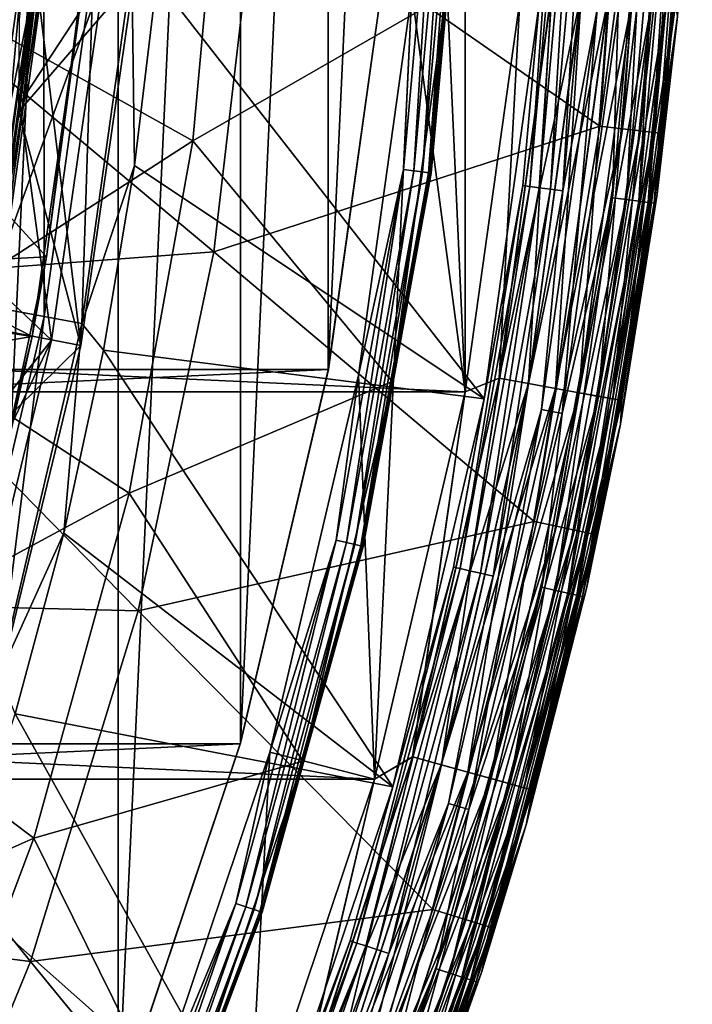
# Model space of a CAD drawing. Header units: metres. Extents: x -22 to 22, y 0 to 204.
# Tile 460 of 497: x 19.08 to 22.48, y 174.6 to 179.57. Entities that reach past the tile are written whole.
import ezdxf

# ---------------------------------------------------------------- set-up
doc = ezdxf.new("R2010")
doc.units = ezdxf.units.M
doc.layers.add('solid_002_SW0002', color=7, linetype='CONTINUOUS')
doc.layers.add('solid_002_SW0002_01', color=7, linetype='CONTINUOUS')

msp = doc.modelspace()

# ---------------------------------------------------------------- linework, layer by layer
at = {"layer": 'solid_002_SW0002'}
for points in [[(20.910084, 179.721817, 0.72), (-20.910084, 179.721817, 0.72), (-20.64257, 177.802536, 0.72)], [(21.333294, 177.689209), (-21.333294, 177.689209), (-21.608246, 179.66391)], [(21.608246, 179.66391), (21.333294, 177.689209), (-21.608246, 179.66391)], [(20.64257, 177.802536, 0.72), (-20.64257, 177.802536, 0.72), (-20.197836, 175.91188, 0.72)], [(20.874525, 175.732819), (-20.874525, 175.732819), (-21.333294, 177.689209)], [(21.333294, 177.689209), (20.874525, 175.732819), (-21.333294, 177.689209)], [(20.197836, 175.91188, 0.72), (-20.197836, 175.91188, 0.72), (-19.582014, 174.07486, 0.72)], [(20.239058, 173.833023), (-20.239056, 173.833023), (-20.874525, 175.732819)], [(20.874525, 175.732819), (20.239058, 173.833023), (-20.874525, 175.732819)]]:
    msp.add_3dface(points, dxfattribs=at)
at = {"layer": 'solid_002_SW0002_01'}
for points in [[(18.798946, 191.018906, 3), (19.58128, 189.247101, 3), (18.798946, 172.301102, 3)], [(19.58128, 189.247101, 3), (19.58128, 174.072891, 3), (18.798946, 172.301102, 3)], [(19.58128, 189.247101, 3), (20.198681, 187.405258, 3), (19.58128, 174.072891, 3)], [(20.198681, 187.405258, 3), (20.198681, 175.914734, 3), (19.58128, 174.072891, 3)], [(20.198681, 187.405258, 3), (20.641975, 185.519409, 3), (20.198681, 175.914734, 3)], [(21.154348, 181.660004, 241.25), (21.333294, 177.689209, 241.25), (21.333296, 185.630783, 241.25)], [(21.333294, 177.689209, 241.25), (21.608246, 179.66391, 241.25), (21.333296, 185.630783, 241.25)], [(20.641975, 185.519409, 3), (20.641975, 177.800583, 3), (20.198681, 175.914734, 3)], [(20.641975, 185.519409, 3), (20.910477, 183.596802, 3), (20.641975, 177.800583, 3)], [(20.910477, 183.596802, 3), (20.910477, 179.723206, 3), (20.641975, 177.800583, 3)], [(21.154348, 181.660004, 241.25), (21.063772, 179.707565, 241.25), (21.333294, 177.689209, 241.25)], [(22.013252, 179.030884, 254.851822), (22.161293, 181.049606, 254.851822), (20.277569, 180.236099, 256.398529)], [(22.275623, 181.046448, 254.729858), (22.161293, 181.049606, 254.851822), (22.013252, 179.030884, 254.851822)], [(22.12682, 179.017319, 254.729858), (22.275623, 181.046448, 254.729858), (22.013252, 179.030884, 254.851822)], [(22.368124, 181.0439, 254.590393), (22.275623, 181.046448, 254.729858), (22.12682, 179.017319, 254.729858)], [(22.2187, 179.006348, 254.590393), (22.368124, 181.0439, 254.590393), (22.12682, 179.017319, 254.729858)], [(22.436077, 181.042023, 254.437454), (22.368124, 181.0439, 254.590393), (22.2187, 179.006348, 254.590393)], [(22.2862, 178.998276, 254.437454), (22.436077, 181.042023, 254.437454), (22.2187, 179.006348, 254.590393)], [(22.477581, 181.040878, 254.275314), (22.436077, 181.042023, 254.437454), (22.2862, 178.998276, 254.437454)], [(22.327425, 178.993362, 254.275314), (22.477581, 181.040878, 254.275314), (22.2862, 178.998276, 254.437454)], [(22.327425, 178.993362, 254.275314), (22.47934, 180.696014, 254.109192), (22.477581, 181.040878, 254.275314)], [(19.079399, 179.104553, 241.25), (19.236286, 180.939545, 241.25), (19.659809, 179.777527, 241.25)], [(19.084215, 179.568878, 241.24324), (19.236286, 180.939545, 241.25), (19.079399, 179.104553, 241.25)], [(18.68442, 179.666687, 245.122559), (19.958975, 178.956375, 243.388596), (20.120977, 180.756363, 243.388596)], [(20.120977, 180.756363, 243.388596), (19.958975, 178.956375, 243.388596), (21.236059, 179.692184, 241.550888)], [(21.191792, 180.708282, 241.258835), (21.021168, 178.812485, 241.258835), (21.063772, 179.707565, 241.25)], [(21.074585, 178.805252, 241.28479), (21.021168, 178.812485, 241.258835), (21.191792, 180.708282, 241.258835)], [(21.245642, 180.705856, 241.28479), (21.074585, 178.805252, 241.28479), (21.191792, 180.708282, 241.258835)], [(21.118008, 178.799377, 241.3255), (21.074585, 178.805252, 241.28479), (21.245642, 180.705856, 241.28479)], [(21.289417, 180.703888, 241.3255), (21.118008, 178.799377, 241.3255), (21.245642, 180.705856, 241.28479)], [(21.147554, 178.795364, 241.377365), (21.118008, 178.799377, 241.3255), (21.289417, 180.703888, 241.3255)], [(21.319204, 180.70256, 241.377365), (21.147554, 178.795364, 241.377365), (21.289417, 180.703888, 241.3255)], [(21.16058, 178.79361, 241.43573), (21.147554, 178.795364, 241.377365), (21.319204, 180.70256, 241.377365)], [(21.327639, 180.702179, 241.495361), (21.236059, 179.692184, 241.550888), (21.15592, 178.794235, 241.495361)], [(21.327639, 180.702179, 241.495361), (21.15592, 178.794235, 241.495361), (21.332336, 180.701965, 241.43573)], [(21.15592, 178.794235, 241.495361), (21.16058, 178.79361, 241.43573), (21.332336, 180.701965, 241.43573)], [(21.332336, 180.701965, 241.43573), (21.16058, 178.79361, 241.43573), (21.319204, 180.70256, 241.377365)], [(21.799084, 180.681, 242.725449), (21.623571, 178.730881, 242.725449), (21.707005, 179.648544, 242.790192)], [(21.658573, 178.726151, 242.66684), (21.623571, 178.730881, 242.725449), (21.799084, 180.681, 242.725449)], [(21.83437, 180.679413, 242.66684), (21.658573, 178.726151, 242.66684), (21.799084, 180.681, 242.725449)], [(21.705822, 178.719742, 242.617767), (21.658573, 178.726151, 242.66684), (21.83437, 180.679413, 242.66684)], [(21.882004, 180.677277, 242.617767), (21.705822, 178.719742, 242.617767), (21.83437, 180.679413, 242.66684)], [(21.762863, 178.712021, 242.58078), (21.705822, 178.719742, 242.617767), (21.882004, 180.677277, 242.617767)], [(21.939507, 180.674698, 242.58078), (21.762863, 178.712021, 242.58078), (21.882004, 180.677277, 242.617767)], [(22.404018, 179.583969, 242.850006), (22.47934, 180.696014, 254.109192), (22.302769, 178.687363, 254.109192)], [(22.327425, 178.993362, 254.275314), (22.302769, 178.687363, 254.109192), (22.47934, 180.696014, 254.109192)], [(21.939507, 180.674698, 242.58078), (21.826725, 178.703369, 242.557785), (21.762863, 178.712021, 242.58078)], [(21.939507, 180.674698, 242.58078), (22.003889, 180.671799, 242.557785), (21.826725, 178.703369, 242.557785)], [(21.826725, 178.703369, 242.557785), (22.003889, 180.671799, 242.557785), (21.9993, 179.62001, 242.550003)], [(22.076027, 178.669601, 242.560226), (22.104868, 179.610214, 242.550003), (22.255213, 180.660522, 242.560226)], [(22.076027, 178.669601, 242.560226), (22.255213, 180.660522, 242.560226), (22.147795, 178.659882, 242.590225)], [(22.255213, 180.660522, 242.560226), (22.327562, 180.657272, 242.590225), (22.147795, 178.659882, 242.590225)], [(22.147795, 178.659882, 242.590225), (22.327562, 180.657272, 242.590225), (22.209408, 178.651535, 242.637985)], [(22.327562, 180.657272, 242.590225), (22.389675, 180.65448, 242.637985), (22.209408, 178.651535, 242.637985)], [(22.209408, 178.651535, 242.637985), (22.389675, 180.65448, 242.637985), (22.256659, 178.645126, 242.700211)], [(22.389675, 180.65448, 242.637985), (22.437309, 180.652344, 242.700211), (22.256659, 178.645126, 242.700211)], [(22.256659, 178.645126, 242.700211), (22.437309, 180.652344, 242.700211), (22.28632, 178.641113, 242.772659)], [(22.437309, 180.652344, 242.700211), (22.467213, 180.651001, 242.772659), (22.28632, 178.641113, 242.772659)], [(22.28632, 178.641113, 242.772659), (22.467213, 180.651001, 242.772659), (22.404018, 179.583969, 242.850006)], [(18.286488, 179.883789, 257.816467), (20.063744, 178.396027, 256.398529), (20.277569, 180.236099, 256.398529)], [(22.013252, 179.030884, 254.851822), (20.277569, 180.236099, 256.398529), (20.063744, 178.396027, 256.398529)], [(19.183327, 180.059235, 239.5), (19.084963, 179.144699, 239.5), (19.162823, 179.830048, 240.75)], [(19.511238, 179.796783, 239.149994), (19.084963, 179.144699, 239.5), (19.183327, 180.059235, 239.5)], [(19.084963, 179.144699, 237.899994), (19.183327, 180.059235, 237.899994), (19.162823, 179.830048, 231.449997)], [(19.511238, 179.796783, 238.25), (19.183327, 180.059235, 237.899994), (19.084963, 179.144699, 237.899994)], [(16.918127, 179.993576, 191.149994), (16.815973, 179.165405, 191.149994), (19.411692, 179.80629, 195.480133)], [(19.429995, 180.00914, 215.942123), (19.220518, 178.370361, 215.942123), (17.769163, 179.963135, 218.800003)], [(19.411692, 179.80629, 195.480133), (19.220518, 178.370361, 215.942123), (19.429995, 180.00914, 215.942123)], [(19.220518, 178.370361, 215.942123), (17.52739, 178.281677, 218.800003), (17.769163, 179.963135, 218.800003)], [(18.052347, 178.244843, 257.816467), (20.063744, 178.396027, 256.398529), (18.286488, 179.883789, 257.816467)], [(18.41622, 179.901352, 230.699997), (18.165642, 178.158646, 230.699997), (19.162823, 179.830048, 231.449997)], [(19.081236, 179.891861, 23.082365), (18.836695, 178.138809, 23.082365), (19.183399, 179.882401, 23.525528)], [(18.836695, 178.138809, 23.082365), (18.93755, 178.119965, 23.525528), (19.183399, 179.882401, 23.525528)], [(19.103086, 179.889832, 173.21167), (18.858265, 178.134781, 173.21167), (18.961082, 179.903, 173.605179)], [(18.943249, 178.118896, 172.802139), (18.858265, 178.134781, 173.21167), (19.103086, 179.889832, 173.21167)], [(18.901018, 179.908569, 254.100876), (19.20607, 179.880295, 253.694275), (18.95993, 178.115768, 253.694275)], [(19.183399, 179.882401, 23.525528), (18.93755, 178.119965, 23.525528), (19.21767, 179.879227, 23.978655)], [(19.189173, 179.881866, 172.802139), (18.943249, 178.118896, 172.802139), (19.103086, 179.889832, 173.21167)], [(19.189173, 179.881866, 172.802139), (18.97138, 178.113632, 172.388748), (18.943249, 178.118896, 172.802139)], [(18.95993, 178.115768, 253.694275), (19.20607, 179.880295, 253.694275), (19.207867, 178.069427, 253.25206)], [(19.189173, 179.881866, 172.802139), (19.21767, 179.879227, 172.388748), (18.97138, 178.113632, 172.388748)], [(19.20607, 179.880295, 253.694275), (19.457226, 179.857025, 253.25206), (19.207867, 178.069427, 253.25206)], [(18.165642, 178.158646, 230.699997), (18.902086, 178.016708, 231.449997), (19.162823, 179.830048, 231.449997)], [(18.943024, 178.235916, 239.5), (18.902086, 178.016708, 240.75), (19.162823, 179.830048, 240.75)], [(19.393255, 177.923615, 241.25), (19.162823, 179.830048, 240.75), (18.902086, 178.016708, 240.75)], [(19.084963, 179.144699, 237.899994), (19.162823, 179.830048, 231.449997), (18.902086, 178.016708, 231.449997)], [(18.93755, 178.119965, 23.525528), (18.97138, 178.113632, 23.978655), (19.21767, 179.879227, 23.978655)], [(19.084963, 179.144699, 239.5), (18.943024, 178.235916, 239.5), (19.162823, 179.830048, 240.75)], [(19.21767, 179.879227, 172.388748), (19.21767, 179.879227, 23.978655), (18.97138, 178.113632, 23.978655)], [(18.97138, 178.113632, 172.388748), (19.21767, 179.879227, 172.388748), (18.97138, 178.113632, 23.978655)], [(19.393255, 177.923615, 241.25), (19.659809, 179.777527, 241.25), (19.162823, 179.830048, 240.75)], [(19.207867, 178.069427, 253.25206), (19.457226, 179.857025, 253.25206), (19.398584, 178.033783, 252.781387)], [(19.457226, 179.857025, 253.25206), (19.650419, 179.839127, 252.781387), (19.398584, 178.033783, 252.781387)], [(19.398584, 178.033783, 252.781387), (19.650419, 179.839127, 252.781387), (19.664446, 178.832672, 252.292862)], [(19.650419, 179.839127, 252.781387), (19.776701, 179.771561, 252.292862), (19.664446, 178.832672, 252.292862)], [(16.815973, 179.165405, 191.149994), (19.147568, 177.969391, 195.480133), (19.411692, 179.80629, 195.480133)], [(19.511238, 179.796783, 238.25), (19.084963, 179.144699, 237.899994), (18.943024, 178.235916, 237.899994)], [(19.511238, 179.796783, 238.25), (18.943024, 178.235916, 237.899994), (19.245762, 177.950455, 238.25)], [(19.511238, 179.796783, 239.149994), (19.245762, 177.950455, 239.149994), (19.084963, 179.144699, 239.5)], [(19.411692, 179.80629, 195.480133), (19.147568, 177.969391, 195.480133), (19.220518, 178.370361, 215.942123)], [(19.245762, 177.950455, 238.25), (19.245762, 177.950455, 239.149994), (19.511238, 179.796783, 239.149994)], [(19.511238, 179.796783, 238.25), (19.245762, 177.950455, 238.25), (19.511238, 179.796783, 239.149994)], [(19.079399, 179.104553, 241.25), (19.659809, 179.777527, 241.25), (19.393255, 177.923615, 241.25)], [(19.664446, 178.832672, 252.292862), (19.776701, 179.771561, 252.292862), (21.428814, 177.654266, 242.790192)], [(19.776701, 179.771561, 252.292862), (21.707005, 179.648544, 242.790192), (21.428814, 177.654266, 242.790192)], [(20.910084, 179.721817, 0.72), (-20.64257, 177.802536, 0.72), (20.64257, 177.802536, 0.72)], [(19.958975, 178.956375, 243.388596), (20.963903, 177.741165, 241.550888), (21.236059, 179.692184, 241.550888)], [(20.910084, 179.721817, 0.72), (20.641975, 177.800583, 3), (20.910477, 179.723206, 3)], [(20.910084, 179.721817, 0.72), (20.64257, 177.802536, 0.72), (20.641975, 177.800583, 3)], [(21.063772, 179.707565, 241.25), (20.794291, 177.774185, 241.25), (20.874525, 175.732819, 241.25)], [(21.021168, 178.812485, 241.258835), (20.794291, 177.774185, 241.25), (21.063772, 179.707565, 241.25)], [(21.063772, 179.707565, 241.25), (20.874525, 175.732819, 241.25), (21.333294, 177.689209, 241.25)], [(21.15592, 178.794235, 241.495361), (21.236059, 179.692184, 241.550888), (20.963903, 177.741165, 241.550888)], [(21.503927, 177.757614, 241.234818), (21.767166, 179.700912, 241.234818), (21.608246, 179.66391, 241.25)], [(21.916834, 179.687454, 241.189407), (21.767166, 179.700912, 241.234818), (21.503927, 177.757614, 241.234818)], [(21.651785, 177.730774, 241.189407), (21.916834, 179.687454, 241.189407), (21.503927, 177.757614, 241.234818)], [(21.768085, 179.700836, 0.015372), (21.504837, 177.757446, 0.015372), (21.608246, 179.66391)], [(21.652641, 177.730621, 0.060957), (21.504837, 177.757446, 0.015372), (21.768085, 179.700836, 0.015372)], [(22.054789, 179.675034, 241.115524), (21.916834, 179.687454, 241.189407), (21.651785, 177.730774, 241.189407)], [(21.917702, 179.687378, 0.060957), (21.652641, 177.730621, 0.060957), (21.768085, 179.700836, 0.015372)], [(21.788843, 177.705902, 0.134999), (21.652641, 177.730621, 0.060957), (21.917702, 179.687378, 0.060957)], [(22.055569, 179.674957, 0.134999), (21.788843, 177.705902, 0.134999), (21.917702, 179.687378, 0.060957)], [(18.424006, 177.967194, 245.122559), (19.958975, 178.956375, 243.388596), (18.68442, 179.666687, 245.122559)], [(21.504837, 177.757446, 0.015372), (21.333294, 177.689209), (21.608246, 179.66391)], [(21.503927, 177.757614, 241.234818), (21.608246, 179.66391, 241.25), (21.333294, 177.689209, 241.25)], [(21.623571, 178.730881, 242.725449), (21.428814, 177.654266, 242.790192), (21.707005, 179.648544, 242.790192)], [(21.788071, 177.706055, 241.115524), (22.054789, 179.675034, 241.115524), (21.651785, 177.730774, 241.189407)], [(22.175718, 179.664154, 241.016022), (22.054789, 179.675034, 241.115524), (21.788071, 177.706055, 241.115524)], [(21.907539, 177.684372, 241.016022), (22.175718, 179.664154, 241.016022), (21.788071, 177.706055, 241.115524)], [(21.908194, 177.68425, 0.234648), (21.788843, 177.705902, 0.134999), (22.055569, 179.674957, 0.134999)], [(22.274965, 179.655212, 240.894714), (22.175718, 179.664154, 241.016022), (21.907539, 177.684372, 241.016022)], [(22.005587, 177.66658, 240.894714), (22.274965, 179.655212, 240.894714), (21.907539, 177.684372, 241.016022)], [(22.176382, 179.664093, 0.234648), (21.908194, 177.68425, 0.234648), (22.055569, 179.674957, 0.134999)], [(22.006102, 177.666489, 0.356066), (21.908194, 177.68425, 0.234648), (22.176382, 179.664093, 0.234648)], [(22.348711, 179.648575, 240.756287), (22.274965, 179.655212, 240.894714), (22.005587, 177.66658, 240.894714)], [(22.07844, 177.653351, 240.756287), (22.348711, 179.648575, 240.756287), (22.005587, 177.66658, 240.894714)], [(22.275488, 179.655167, 0.356066), (22.006102, 177.666489, 0.356066), (22.176382, 179.664093, 0.234648)], [(22.078793, 177.65329, 0.494579), (22.006102, 177.666489, 0.356066), (22.275488, 179.655167, 0.356066)], [(22.394112, 179.644501, 240.606079), (22.348711, 179.648575, 240.756287), (22.07844, 177.653351, 240.756287)], [(22.123291, 177.645218, 240.606079), (22.394112, 179.644501, 240.606079), (22.07844, 177.653351, 240.756287)], [(22.34907, 179.648544, 0.494579), (22.078793, 177.65329, 0.494579), (22.275488, 179.655167, 0.356066)], [(22.123472, 177.645187, 0.644852), (22.078793, 177.65329, 0.494579), (22.34907, 179.648544, 0.494579)], [(22.123291, 177.645218, 240.606079), (22.404018, 179.583969, 240.449997), (22.394112, 179.644501, 240.606079)], [(22.394295, 179.64447, 0.644852), (22.123472, 177.645187, 0.644852), (22.34907, 179.648544, 0.494579)], [(22.394295, 179.64447, 0.644852), (22.404018, 179.583969, 0.8), (22.123472, 177.645187, 0.644852)], [(21.717621, 177.59993, 242.550003), (21.9993, 179.62001, 242.550003), (21.821836, 177.58046, 242.550003)], [(21.826725, 178.703369, 242.557785), (21.9993, 179.62001, 242.550003), (21.717621, 177.59993, 242.550003)], [(21.9993, 179.62001, 242.550003), (22.104868, 179.610214, 242.550003), (21.821836, 177.58046, 242.550003)], [(22.076027, 178.669601, 242.560226), (21.821836, 177.58046, 242.550003), (22.104868, 179.610214, 242.550003)], [(22.404018, 179.583969, 0.8), (22.404018, 179.583969, 240.449997), (22.116896, 177.525635, 240.449997)], [(22.123291, 177.645218, 240.606079), (22.116896, 177.525635, 240.449997), (22.404018, 179.583969, 240.449997)], [(22.116896, 177.525635, 0.8), (22.404018, 179.583969, 0.8), (22.116896, 177.525635, 240.449997)], [(22.123472, 177.645187, 0.644852), (22.404018, 179.583969, 0.8), (22.116896, 177.525635, 0.8)], [(22.116896, 177.525635, 242.850006), (22.404018, 179.583969, 242.850006), (22.302769, 178.687363, 254.109192)], [(22.28632, 178.641113, 242.772659), (22.404018, 179.583969, 242.850006), (22.116896, 177.525635, 242.850006)], [(16.815973, 179.165405, 191.149994), (16.673306, 178.343246, 191.149994), (19.147568, 177.969391, 195.480133)], [(18.943024, 178.235916, 237.899994), (19.084963, 179.144699, 237.899994), (18.902086, 178.016708, 231.449997)], [(19.245762, 177.950455, 239.149994), (18.943024, 178.235916, 239.5), (19.084963, 179.144699, 239.5)], [(18.746904, 177.288101, 241.25), (19.079399, 179.104553, 241.25), (19.393255, 177.923615, 241.25)], [(21.681707, 177.034088, 254.851822), (22.013252, 179.030884, 254.851822), (20.063744, 178.396027, 256.398529)], [(22.12682, 179.017319, 254.729858), (22.013252, 179.030884, 254.851822), (21.681707, 177.034088, 254.851822)], [(21.793564, 177.010223, 254.729858), (22.12682, 179.017319, 254.729858), (21.681707, 177.034088, 254.851822)], [(22.2187, 179.006348, 254.590393), (22.12682, 179.017319, 254.729858), (21.793564, 177.010223, 254.729858)], [(21.884064, 176.990921, 254.590393), (22.2187, 179.006348, 254.590393), (21.793564, 177.010223, 254.729858)], [(22.2862, 178.998276, 254.437454), (22.2187, 179.006348, 254.590393), (21.884064, 176.990921, 254.590393)], [(21.950544, 176.97673, 254.437454), (22.2862, 178.998276, 254.437454), (21.884064, 176.990921, 254.590393)], [(22.327425, 178.993362, 254.275314), (22.2862, 178.998276, 254.437454), (21.950544, 176.97673, 254.437454)], [(21.99115, 176.968063, 254.275314), (22.327425, 178.993362, 254.275314), (21.950544, 176.97673, 254.437454)], [(21.99115, 176.968063, 254.275314), (22.302769, 178.687363, 254.109192), (22.327425, 178.993362, 254.275314)], [(18.424006, 177.967194, 245.122559), (19.636276, 177.178146, 243.388596), (19.958975, 178.956375, 243.388596)], [(19.958975, 178.956375, 243.388596), (19.636276, 177.178146, 243.388596), (20.963903, 177.741165, 241.550888)], [(19.398584, 178.033783, 252.781387), (19.664446, 178.832672, 252.292862), (19.507643, 177.900208, 252.292862)], [(19.507643, 177.900208, 252.292862), (19.664446, 178.832672, 252.292862), (21.428814, 177.654266, 242.790192)], [(21.021168, 178.812485, 241.258835), (20.681293, 176.939636, 241.258835), (20.794291, 177.774185, 241.25)], [(20.733847, 176.927628, 241.28479), (20.681293, 176.939636, 241.258835), (21.021168, 178.812485, 241.258835)], [(21.074585, 178.805252, 241.28479), (20.733847, 176.927628, 241.28479), (21.021168, 178.812485, 241.258835)], [(20.776567, 176.917877, 241.3255), (20.733847, 176.927628, 241.28479), (21.074585, 178.805252, 241.28479)], [(21.118008, 178.799377, 241.3255), (20.776567, 176.917877, 241.3255), (21.074585, 178.805252, 241.28479)], [(20.805637, 176.911255, 241.377365), (20.776567, 176.917877, 241.3255), (21.118008, 178.799377, 241.3255)], [(21.147554, 178.795364, 241.377365), (20.805637, 176.911255, 241.377365), (21.118008, 178.799377, 241.3255)], [(20.818453, 176.908325, 241.43573), (20.805637, 176.911255, 241.377365), (21.147554, 178.795364, 241.377365)], [(21.15592, 178.794235, 241.495361), (20.963903, 177.741165, 241.550888), (20.813868, 176.909378, 241.495361)], [(21.15592, 178.794235, 241.495361), (20.813868, 176.909378, 241.495361), (21.16058, 178.79361, 241.43573)], [(20.813868, 176.909378, 241.495361), (20.818453, 176.908325, 241.43573), (21.16058, 178.79361, 241.43573)], [(21.16058, 178.79361, 241.43573), (20.818453, 176.908325, 241.43573), (21.147554, 178.795364, 241.377365)], [(21.623571, 178.730881, 242.725449), (21.273956, 176.804352, 242.725449), (21.428814, 177.654266, 242.790192)], [(21.308393, 176.796494, 242.66684), (21.273956, 176.804352, 242.725449), (21.623571, 178.730881, 242.725449)], [(21.658573, 178.726151, 242.66684), (21.308393, 176.796494, 242.66684), (21.623571, 178.730881, 242.725449)], [(21.354879, 176.785889, 242.617767), (21.308393, 176.796494, 242.66684), (21.658573, 178.726151, 242.66684)], [(21.705822, 178.719742, 242.617767), (21.354879, 176.785889, 242.617767), (21.658573, 178.726151, 242.66684)], [(21.410997, 176.773087, 242.58078), (21.354879, 176.785889, 242.617767), (21.705822, 178.719742, 242.617767)], [(21.762863, 178.712021, 242.58078), (21.410997, 176.773087, 242.58078), (21.705822, 178.719742, 242.617767)], [(21.762863, 178.712021, 242.58078), (21.473827, 176.758743, 242.557785), (21.410997, 176.773087, 242.58078)], [(21.762863, 178.712021, 242.58078), (21.826725, 178.703369, 242.557785), (21.473827, 176.758743, 242.557785)], [(21.473827, 176.758743, 242.557785), (21.826725, 178.703369, 242.557785), (21.717621, 177.59993, 242.550003)], [(22.116896, 177.525635, 242.850006), (22.302769, 178.687363, 254.109192), (21.947077, 176.702591, 254.109192)], [(21.99115, 176.968063, 254.275314), (21.947077, 176.702591, 254.109192), (22.302769, 178.687363, 254.109192)], [(21.719099, 176.702759, 242.560226), (21.821836, 177.58046, 242.550003), (22.076027, 178.669601, 242.560226)], [(21.719099, 176.702759, 242.560226), (22.076027, 178.669601, 242.560226), (21.789705, 176.686646, 242.590225)], [(22.076027, 178.669601, 242.560226), (22.147795, 178.659882, 242.590225), (21.789705, 176.686646, 242.590225)], [(21.789705, 176.686646, 242.590225), (22.147795, 178.659882, 242.590225), (21.850321, 176.672806, 242.637985)], [(22.147795, 178.659882, 242.590225), (22.209408, 178.651535, 242.637985), (21.850321, 176.672806, 242.637985)], [(21.850321, 176.672806, 242.637985), (22.209408, 178.651535, 242.637985), (21.896809, 176.662201, 242.700211)], [(22.209408, 178.651535, 242.637985), (22.256659, 178.645126, 242.700211), (21.896809, 176.662201, 242.700211)], [(21.896809, 176.662201, 242.700211), (22.256659, 178.645126, 242.700211), (21.925991, 176.655533, 242.772659)], [(22.256659, 178.645126, 242.700211), (22.28632, 178.641113, 242.772659), (21.925991, 176.655533, 242.772659)], [(21.925991, 176.655533, 242.772659), (22.28632, 178.641113, 242.772659), (22.116896, 177.525635, 242.850006)], [(18.052347, 178.244843, 257.816467), (19.683296, 176.583069, 256.398529), (20.063744, 178.396027, 256.398529)], [(21.681707, 177.034088, 254.851822), (20.063744, 178.396027, 256.398529), (19.683296, 176.583069, 256.398529)], [(16.673306, 178.343246, 191.149994), (16.490465, 177.529068, 191.149994), (19.147568, 177.969391, 195.480133)], [(19.220518, 178.370361, 215.942123), (18.873133, 176.755417, 215.942123), (17.52739, 178.281677, 218.800003)], [(19.147568, 177.969391, 195.480133), (18.873133, 176.755417, 215.942123), (19.220518, 178.370361, 215.942123)], [(17.671619, 176.633621, 257.816467), (19.683296, 176.583069, 256.398529), (18.052347, 178.244843, 257.816467)], [(19.245762, 177.950455, 239.149994), (18.757835, 177.334946, 239.5), (18.943024, 178.235916, 239.5)], [(19.245762, 177.950455, 238.25), (18.943024, 178.235916, 237.899994), (18.757835, 177.334946, 237.899994)], [(18.95993, 178.115768, 253.694275), (19.207867, 178.069427, 253.25206), (18.794634, 176.312469, 253.25206)], [(18.794634, 176.312469, 253.25206), (19.207867, 178.069427, 253.25206), (18.981247, 176.259369, 252.781387)], [(19.207867, 178.069427, 253.25206), (19.398584, 178.033783, 252.781387), (18.981247, 176.259369, 252.781387)], [(18.9494, 176.094559, 241.25), (19.393255, 177.923615, 241.25), (18.902086, 178.016708, 240.75)], [(18.981247, 176.259369, 252.781387), (19.398584, 178.033783, 252.781387), (19.30665, 176.976257, 252.292862)], [(19.398584, 178.033783, 252.781387), (19.507643, 177.900208, 252.292862), (19.30665, 176.976257, 252.292862)], [(16.490465, 177.529068, 191.149994), (18.710032, 176.165939, 195.480133), (19.147568, 177.969391, 195.480133)], [(18.009342, 176.298615, 245.122559), (19.636276, 177.178146, 243.388596), (18.424006, 177.967194, 245.122559)], [(19.245762, 177.950455, 238.25), (18.757835, 177.334946, 237.899994), (18.529821, 176.443848, 237.899994)], [(19.245762, 177.950455, 238.25), (18.529821, 176.443848, 237.899994), (18.805979, 176.137756, 238.25)], [(19.147568, 177.969391, 195.480133), (18.710032, 176.165939, 195.480133), (18.873133, 176.755417, 215.942123)], [(19.245762, 177.950455, 239.149994), (18.805979, 176.137756, 239.149994), (18.757835, 177.334946, 239.5)], [(18.805979, 176.137756, 238.25), (18.805979, 176.137756, 239.149994), (19.245762, 177.950455, 239.149994)], [(19.245762, 177.950455, 238.25), (18.805979, 176.137756, 238.25), (19.245762, 177.950455, 239.149994)], [(18.746904, 177.288101, 241.25), (19.393255, 177.923615, 241.25), (18.9494, 176.094559, 241.25)], [(19.30665, 176.976257, 252.292862), (19.507643, 177.900208, 252.292862), (20.967798, 175.694153, 242.790192)], [(19.507643, 177.900208, 252.292862), (21.428814, 177.654266, 242.790192), (20.967798, 175.694153, 242.790192)], [(20.64257, 177.802536, 0.72), (-20.197836, 175.91188, 0.72), (20.197836, 175.91188, 0.72)], [(20.64257, 177.802536, 0.72), (20.197836, 175.91188, 0.72), (20.198681, 175.914734, 3)], [(20.64257, 177.802536, 0.72), (20.198681, 175.914734, 3), (20.641975, 177.800583, 3)], [(20.794291, 177.774185, 241.25), (20.346287, 175.869629, 241.25), (20.874525, 175.732819, 241.25)], [(20.681293, 176.939636, 241.258835), (20.346287, 175.869629, 241.25), (20.794291, 177.774185, 241.25)], [(21.067551, 175.845718, 241.234818), (21.503927, 177.757614, 241.234818), (21.333294, 177.689209, 241.25)], [(21.651785, 177.730774, 241.189407), (21.503927, 177.757614, 241.234818), (21.067551, 175.845718, 241.234818)], [(21.504837, 177.757446, 0.015372), (21.068441, 175.845474, 0.015372), (21.333294, 177.689209)], [(21.213247, 175.805511, 0.060957), (21.068441, 175.845474, 0.015372), (21.504837, 177.757446, 0.015372)], [(21.652641, 177.730621, 0.060957), (21.213247, 175.805511, 0.060957), (21.504837, 177.757446, 0.015372)], [(19.636276, 177.178146, 243.388596), (20.51289, 175.823578, 241.550888), (20.963903, 177.741165, 241.550888)], [(20.813868, 176.909378, 241.495361), (20.963903, 177.741165, 241.550888), (20.51289, 175.823578, 241.550888)], [(21.212408, 175.80574, 241.189407), (21.651785, 177.730774, 241.189407), (21.067551, 175.845718, 241.234818)], [(21.788071, 177.706055, 241.115524), (21.651785, 177.730774, 241.189407), (21.212408, 175.80574, 241.189407)], [(21.34593, 175.76889, 241.115524), (21.788071, 177.706055, 241.115524), (21.212408, 175.80574, 241.189407)], [(21.346685, 175.768692, 0.134999), (21.213247, 175.805511, 0.060957), (21.652641, 177.730621, 0.060957)], [(21.907539, 177.684372, 241.016022), (21.788071, 177.706055, 241.115524), (21.34593, 175.76889, 241.115524)], [(21.788843, 177.705902, 0.134999), (21.346685, 175.768692, 0.134999), (21.652641, 177.730621, 0.060957)], [(21.463615, 175.73642, 0.234648), (21.346685, 175.768692, 0.134999), (21.788843, 177.705902, 0.134999)], [(21.908194, 177.68425, 0.234648), (21.463615, 175.73642, 0.234648), (21.788843, 177.705902, 0.134999)], [(21.068441, 175.845474, 0.015372), (20.874525, 175.732819), (21.333294, 177.689209)], [(21.067551, 175.845718, 241.234818), (21.333294, 177.689209, 241.25), (20.874525, 175.732819, 241.25)], [(21.273956, 176.804352, 242.725449), (20.967798, 175.694153, 242.790192), (21.428814, 177.654266, 242.790192)], [(21.462973, 175.736603, 241.016022), (21.907539, 177.684372, 241.016022), (21.34593, 175.76889, 241.115524)], [(22.005587, 177.66658, 240.894714), (21.907539, 177.684372, 241.016022), (21.462973, 175.736603, 241.016022)], [(21.559031, 175.710083, 240.894714), (22.005587, 177.66658, 240.894714), (21.462973, 175.736603, 241.016022)], [(21.559536, 175.709946, 0.356066), (21.463615, 175.73642, 0.234648), (21.908194, 177.68425, 0.234648)], [(22.07844, 177.653351, 240.756287), (22.005587, 177.66658, 240.894714), (21.559031, 175.710083, 240.894714)], [(21.630405, 175.690384, 240.756287), (22.07844, 177.653351, 240.756287), (21.559031, 175.710083, 240.894714)], [(22.006102, 177.666489, 0.356066), (21.559536, 175.709946, 0.356066), (21.908194, 177.68425, 0.234648)], [(21.630753, 175.690292, 0.494579), (21.559536, 175.709946, 0.356066), (22.006102, 177.666489, 0.356066)], [(22.123291, 177.645218, 240.606079), (22.07844, 177.653351, 240.756287), (21.630405, 175.690384, 240.756287)], [(21.674347, 175.678253, 240.606079), (22.123291, 177.645218, 240.606079), (21.630405, 175.690384, 240.756287)], [(22.078793, 177.65329, 0.494579), (21.630753, 175.690292, 0.494579), (22.006102, 177.666489, 0.356066)], [(21.674522, 175.678207, 0.644852), (21.630753, 175.690292, 0.494579), (22.078793, 177.65329, 0.494579)], [(21.674347, 175.678253, 240.606079), (22.116896, 177.525635, 240.449997), (22.123291, 177.645218, 240.606079)], [(22.123472, 177.645187, 0.644852), (21.674522, 175.678207, 0.644852), (22.078793, 177.65329, 0.494579)], [(22.123472, 177.645187, 0.644852), (22.116896, 177.525635, 0.8), (21.674522, 175.678207, 0.644852)], [(21.249336, 175.610016, 242.550003), (21.717621, 177.59993, 242.550003), (21.351307, 175.580994, 242.550003)], [(21.473827, 176.758743, 242.557785), (21.717621, 177.59993, 242.550003), (21.249336, 175.610016, 242.550003)], [(21.717621, 177.59993, 242.550003), (21.821836, 177.58046, 242.550003), (21.351307, 175.580994, 242.550003)], [(21.719099, 176.702759, 242.560226), (21.351307, 175.580994, 242.550003), (21.821836, 177.58046, 242.550003)], [(22.116896, 177.525635, 0.8), (22.116896, 177.525635, 240.449997), (21.641077, 175.502579, 240.449997)], [(21.674347, 175.678253, 240.606079), (21.641077, 175.502579, 240.449997), (22.116896, 177.525635, 240.449997)], [(21.641077, 175.502579, 0.8), (22.116896, 177.525635, 0.8), (21.641077, 175.502579, 240.449997)], [(21.674522, 175.678207, 0.644852), (22.116896, 177.525635, 0.8), (21.641077, 175.502579, 0.8)], [(21.641077, 175.502579, 242.850006), (22.116896, 177.525635, 242.850006), (21.947077, 176.702591, 254.109192)], [(21.925991, 176.655533, 242.772659), (22.116896, 177.525635, 242.850006), (21.641077, 175.502579, 242.850006)], [(18.009342, 176.298615, 245.122559), (19.155476, 175.436005, 243.388596), (19.636276, 177.178146, 243.388596)], [(19.636276, 177.178146, 243.388596), (19.155476, 175.436005, 243.388596), (20.51289, 175.823578, 241.550888)], [(21.169426, 175.075867, 254.851822), (21.681707, 177.034088, 254.851822), (19.683296, 176.583069, 256.398529)], [(21.793564, 177.010223, 254.729858), (21.681707, 177.034088, 254.851822), (21.169426, 175.075867, 254.851822)], [(21.278639, 175.041885, 254.729858), (21.793564, 177.010223, 254.729858), (21.169426, 175.075867, 254.851822)], [(21.884064, 176.990921, 254.590393), (21.793564, 177.010223, 254.729858), (21.278639, 175.041885, 254.729858)], [(18.981247, 176.259369, 252.781387), (19.30665, 176.976257, 252.292862), (19.06192, 176.062912, 252.292862)], [(19.06192, 176.062912, 252.292862), (19.30665, 176.976257, 252.292862), (20.967798, 175.694153, 242.790192)], [(21.366999, 175.014404, 254.590393), (21.884064, 176.990921, 254.590393), (21.278639, 175.041885, 254.729858)], [(21.950544, 176.97673, 254.437454), (21.884064, 176.990921, 254.590393), (21.366999, 175.014404, 254.590393)], [(21.43191, 174.994217, 254.437454), (21.950544, 176.97673, 254.437454), (21.366999, 175.014404, 254.590393)], [(21.99115, 176.968063, 254.275314), (21.950544, 176.97673, 254.437454), (21.43191, 174.994217, 254.437454)], [(21.471556, 174.981888, 254.275314), (21.99115, 176.968063, 254.275314), (21.43191, 174.994217, 254.437454)], [(21.471556, 174.981888, 254.275314), (21.947077, 176.702591, 254.109192), (21.99115, 176.968063, 254.275314)], [(20.681293, 176.939636, 241.258835), (20.174908, 175.104782, 241.258835), (20.346287, 175.869629, 241.25)], [(20.226171, 175.08812, 241.28479), (20.174908, 175.104782, 241.258835), (20.681293, 176.939636, 241.258835)], [(20.733847, 176.927628, 241.28479), (20.226171, 175.08812, 241.28479), (20.681293, 176.939636, 241.258835)], [(20.267847, 175.07457, 241.3255), (20.226171, 175.08812, 241.28479), (20.733847, 176.927628, 241.28479)], [(20.776567, 176.917877, 241.3255), (20.267847, 175.07457, 241.3255), (20.733847, 176.927628, 241.28479)], [(20.296206, 175.065369, 241.377365), (20.267847, 175.07457, 241.3255), (20.776567, 176.917877, 241.3255)], [(20.805637, 176.911255, 241.377365), (20.296206, 175.065369, 241.377365), (20.776567, 176.917877, 241.3255)], [(20.308706, 175.061295, 241.43573), (20.296206, 175.065369, 241.377365), (20.805637, 176.911255, 241.377365)], [(20.813868, 176.909378, 241.495361), (20.51289, 175.823578, 241.550888), (20.304234, 175.062759, 241.495361)], [(20.813868, 176.909378, 241.495361), (20.304234, 175.062759, 241.495361), (20.818453, 176.908325, 241.43573)], [(20.304234, 175.062759, 241.495361), (20.308706, 175.061295, 241.43573), (20.818453, 176.908325, 241.43573)], [(20.818453, 176.908325, 241.43573), (20.308706, 175.061295, 241.43573), (20.805637, 176.911255, 241.377365)], [(21.273956, 176.804352, 242.725449), (20.753057, 174.916916, 242.725449), (20.967798, 175.694153, 242.790192)], [(20.786652, 174.906006, 242.66684), (20.753057, 174.916916, 242.725449), (21.273956, 176.804352, 242.725449)], [(21.308393, 176.796494, 242.66684), (20.786652, 174.906006, 242.66684), (21.273956, 176.804352, 242.725449)], [(20.831999, 174.891266, 242.617767), (20.786652, 174.906006, 242.66684), (21.308393, 176.796494, 242.66684)], [(21.354879, 176.785889, 242.617767), (20.831999, 174.891266, 242.617767), (21.308393, 176.796494, 242.66684)], [(20.886742, 174.873489, 242.58078), (20.831999, 174.891266, 242.617767), (21.354879, 176.785889, 242.617767)], [(21.410997, 176.773087, 242.58078), (20.886742, 174.873489, 242.58078), (21.354879, 176.785889, 242.617767)], [(21.410997, 176.773087, 242.58078), (20.948034, 174.853577, 242.557785), (20.886742, 174.873489, 242.58078)], [(21.410997, 176.773087, 242.58078), (21.473827, 176.758743, 242.557785), (20.948034, 174.853577, 242.557785)], [(20.948034, 174.853577, 242.557785), (21.473827, 176.758743, 242.557785), (21.249336, 175.610016, 242.550003)], [(21.1873, 174.775833, 242.560226), (21.351307, 175.580994, 242.550003), (21.719099, 176.702759, 242.560226)], [(21.1873, 174.775833, 242.560226), (21.719099, 176.702759, 242.560226), (21.256178, 174.753448, 242.590225)], [(21.719099, 176.702759, 242.560226), (21.789705, 176.686646, 242.590225), (21.256178, 174.753448, 242.590225)], [(21.641077, 175.502579, 242.850006), (21.947077, 176.702591, 254.109192), (21.415138, 174.75769, 254.109192)], [(21.471556, 174.981888, 254.275314), (21.415138, 174.75769, 254.109192), (21.947077, 176.702591, 254.109192)], [(21.256178, 174.753448, 242.590225), (21.789705, 176.686646, 242.590225), (21.31531, 174.734238, 242.637985)], [(21.789705, 176.686646, 242.590225), (21.850321, 176.672806, 242.637985), (21.31531, 174.734238, 242.637985)], [(21.31531, 174.734238, 242.637985), (21.850321, 176.672806, 242.637985), (21.360659, 174.719498, 242.700211)], [(21.850321, 176.672806, 242.637985), (21.896809, 176.662201, 242.700211), (21.360659, 174.719498, 242.700211)], [(21.360659, 174.719498, 242.700211), (21.896809, 176.662201, 242.700211), (21.389128, 174.710251, 242.772659)], [(21.896809, 176.662201, 242.700211), (21.925991, 176.655533, 242.772659), (21.389128, 174.710251, 242.772659)], [(21.389128, 174.710251, 242.772659), (21.925991, 176.655533, 242.772659), (21.641077, 175.502579, 242.850006)], [(17.147396, 175.063232, 257.816467), (19.139385, 174.812286, 256.398529), (17.671619, 176.633621, 257.816467)], [(17.671619, 176.633621, 257.816467), (19.139385, 174.812286, 256.398529), (19.683296, 176.583069, 256.398529)], [(21.169426, 175.075867, 254.851822), (19.683296, 176.583069, 256.398529), (19.139385, 174.812286, 256.398529)], [(17.443899, 174.674927, 245.122559), (19.155476, 175.436005, 243.388596), (18.009342, 176.298615, 245.122559)], [(18.77401, 175.162247, 252.292862), (19.06192, 176.062912, 252.292862), (20.327894, 173.784927, 242.790192)], [(19.06192, 176.062912, 252.292862), (20.967798, 175.694153, 242.790192), (20.327894, 173.784927, 242.790192)], [(20.197836, 175.91188, 0.72), (-19.582014, 174.07486, 0.72), (19.582014, 174.07486, 0.72)], [(20.197836, 175.91188, 0.72), (19.58128, 174.072891, 3), (20.198681, 175.914734, 3)], [(20.197836, 175.91188, 0.72), (19.582014, 174.07486, 0.72), (19.58128, 174.072891, 3)], [(20.346287, 175.869629, 241.25), (19.725939, 174.019119, 241.25), (20.239056, 173.833023, 241.25)], [(20.174908, 175.104782, 241.258835), (19.725939, 174.019119, 241.25), (20.346287, 175.869629, 241.25)], [(20.346287, 175.869629, 241.25), (20.239056, 173.833023, 241.25), (20.874525, 175.732819, 241.25)], [(19.155476, 175.436005, 243.388596), (19.886869, 173.95578, 241.550888), (20.51289, 175.823578, 241.550888)], [(20.304234, 175.062759, 241.495361), (20.51289, 175.823578, 241.550888), (19.886869, 173.95578, 241.550888)], [(20.461552, 173.980652, 241.234818), (21.067551, 175.845718, 241.234818), (20.874525, 175.732819, 241.25)], [(21.212408, 175.80574, 241.189407), (21.067551, 175.845718, 241.234818), (20.461552, 173.980652, 241.234818)], [(20.602242, 173.927856, 241.189407), (21.212408, 175.80574, 241.189407), (20.461552, 173.980652, 241.234818)], [(21.068441, 175.845474, 0.015372), (20.462418, 173.980331, 0.015372), (20.874525, 175.732819)], [(20.603058, 173.927536, 0.060957), (20.462418, 173.980331, 0.015372), (21.068441, 175.845474, 0.015372)], [(21.34593, 175.76889, 241.115524), (21.212408, 175.80574, 241.189407), (20.602242, 173.927856, 241.189407)], [(21.213247, 175.805511, 0.060957), (20.603058, 173.927536, 0.060957), (21.068441, 175.845474, 0.015372)], [(20.732656, 173.878906, 0.134999), (20.603058, 173.927536, 0.060957), (21.213247, 175.805511, 0.060957)], [(21.346685, 175.768692, 0.134999), (20.732656, 173.878906, 0.134999), (21.213247, 175.805511, 0.060957)], [(20.731922, 173.879181, 241.115524), (21.34593, 175.76889, 241.115524), (20.602242, 173.927856, 241.189407)], [(21.462973, 175.736603, 241.016022), (21.34593, 175.76889, 241.115524), (20.731922, 173.879181, 241.115524)], [(20.846224, 173.836288, 0.234648), (20.732656, 173.878906, 0.134999), (21.346685, 175.768692, 0.134999)], [(21.463615, 175.73642, 0.234648), (20.846224, 173.836288, 0.234648), (21.346685, 175.768692, 0.134999)], [(20.461552, 173.980652, 241.234818), (20.874525, 175.732819, 241.25), (20.239056, 173.833023, 241.25)], [(20.462418, 173.980331, 0.015372), (20.239058, 173.833023), (20.874525, 175.732819)], [(20.845598, 173.836517, 241.016022), (21.462973, 175.736603, 241.016022), (20.731922, 173.879181, 241.115524)], [(21.559031, 175.710083, 240.894714), (21.462973, 175.736603, 241.016022), (20.845598, 173.836517, 241.016022)], [(20.938894, 173.801498, 240.894714), (21.559031, 175.710083, 240.894714), (20.845598, 173.836517, 241.016022)], [(20.939384, 173.801315, 0.356066), (20.846224, 173.836288, 0.234648), (21.463615, 175.73642, 0.234648)], [(21.630405, 175.690384, 240.756287), (21.559031, 175.710083, 240.894714), (20.938894, 173.801498, 240.894714)], [(21.559536, 175.709946, 0.356066), (20.939384, 173.801315, 0.356066), (21.463615, 175.73642, 0.234648)], [(21.008553, 173.77536, 0.494579), (20.939384, 173.801315, 0.356066), (21.559536, 175.709946, 0.356066)], [(21.630753, 175.690292, 0.494579), (21.008553, 173.77536, 0.494579), (21.559536, 175.709946, 0.356066)], [(20.753057, 174.916916, 242.725449), (20.327894, 173.784927, 242.790192), (20.967798, 175.694153, 242.790192)], [(21.008215, 173.775482, 240.756287), (21.630405, 175.690384, 240.756287), (20.938894, 173.801498, 240.894714)], [(21.674347, 175.678253, 240.606079), (21.630405, 175.690384, 240.756287), (21.008215, 173.775482, 240.756287)], [(21.050894, 173.75946, 240.606079), (21.674347, 175.678253, 240.606079), (21.008215, 173.775482, 240.756287)], [(21.051065, 173.759399, 0.644852), (21.008553, 173.77536, 0.494579), (21.630753, 175.690292, 0.494579)], [(21.050894, 173.75946, 240.606079), (21.641077, 175.502579, 240.449997), (21.674347, 175.678253, 240.606079)], [(21.674522, 175.678207, 0.644852), (21.051065, 173.759399, 0.644852), (21.630753, 175.690292, 0.494579)], [(21.674522, 175.678207, 0.644852), (21.641077, 175.502579, 0.8), (21.051065, 173.759399, 0.644852)], [(20.60091, 173.676605, 242.550003), (21.249336, 175.610016, 242.550003), (20.699772, 173.638306, 242.550003)], [(20.948034, 174.853577, 242.557785), (21.249336, 175.610016, 242.550003), (20.60091, 173.676605, 242.550003)], [(21.249336, 175.610016, 242.550003), (21.351307, 175.580994, 242.550003), (20.699772, 173.638306, 242.550003)], [(21.1873, 174.775833, 242.560226), (20.699772, 173.638306, 242.550003), (21.351307, 175.580994, 242.550003)], [(21.641077, 175.502579, 0.8), (21.641077, 175.502579, 240.449997), (20.980625, 173.532059, 240.449997)], [(21.050894, 173.75946, 240.606079), (20.980625, 173.532059, 240.449997), (21.641077, 175.502579, 240.449997)], [(20.980625, 173.532059, 0.8), (21.641077, 175.502579, 0.8), (20.980625, 173.532059, 240.449997)], [(21.051065, 173.759399, 0.644852), (21.641077, 175.502579, 0.8), (20.980625, 173.532059, 0.8)], [(20.980625, 173.532059, 242.850006), (21.641077, 175.502579, 242.850006), (21.415138, 174.75769, 254.109192)], [(21.389128, 174.710251, 242.772659), (21.641077, 175.502579, 242.850006), (20.980625, 173.532059, 242.850006)], [(17.443899, 174.674927, 245.122559), (18.520447, 173.743988, 243.388596), (19.155476, 175.436005, 243.388596)], [(19.155476, 175.436005, 243.388596), (18.520447, 173.743988, 243.388596), (19.886869, 173.95578, 241.550888)], [(18.443569, 174.276306, 252.292862), (18.77401, 175.162247, 252.292862), (20.327894, 173.784927, 242.790192)], [(17.147396, 175.063232, 257.816467), (18.436527, 173.098358, 256.398529), (19.139385, 174.812286, 256.398529)], [(20.480675, 173.172516, 254.851822), (21.169426, 175.075867, 254.851822), (19.139385, 174.812286, 256.398529)], [(20.174908, 175.104782, 241.258835), (19.506083, 173.322693, 241.258835), (19.725939, 174.019119, 241.25)], [(19.555649, 173.301514, 241.28479), (19.506083, 173.322693, 241.258835), (20.174908, 175.104782, 241.258835)], [(20.226171, 175.08812, 241.28479), (19.555649, 173.301514, 241.28479), (20.174908, 175.104782, 241.258835)], [(19.595943, 173.284286, 241.3255), (19.555649, 173.301514, 241.28479), (20.226171, 175.08812, 241.28479)], [(20.267847, 175.07457, 241.3255), (19.595943, 173.284286, 241.3255), (20.226171, 175.08812, 241.28479)], [(19.62336, 173.272568, 241.377365), (19.595943, 173.284286, 241.3255), (20.267847, 175.07457, 241.3255)], [(20.296206, 175.065369, 241.377365), (19.62336, 173.272568, 241.377365), (20.267847, 175.07457, 241.3255)], [(19.635447, 173.26741, 241.43573), (19.62336, 173.272568, 241.377365), (20.296206, 175.065369, 241.377365)], [(20.304234, 175.062759, 241.495361), (19.886869, 173.95578, 241.550888), (19.631123, 173.269257, 241.495361)], [(20.304234, 175.062759, 241.495361), (19.631123, 173.269257, 241.495361), (20.308706, 175.061295, 241.43573)], [(19.631123, 173.269257, 241.495361), (19.635447, 173.26741, 241.43573), (20.308706, 175.061295, 241.43573)], [(20.308706, 175.061295, 241.43573), (19.635447, 173.26741, 241.43573), (20.296206, 175.065369, 241.377365)], [(21.278639, 175.041885, 254.729858), (21.169426, 175.075867, 254.851822), (20.480675, 173.172516, 254.851822)], [(20.586334, 173.128723, 254.729858), (21.278639, 175.041885, 254.729858), (20.480675, 173.172516, 254.851822)], [(21.366999, 175.014404, 254.590393), (21.278639, 175.041885, 254.729858), (20.586334, 173.128723, 254.729858)], [(20.67182, 173.093292, 254.590393), (21.366999, 175.014404, 254.590393), (20.586334, 173.128723, 254.729858)], [(21.43191, 174.994217, 254.437454), (21.366999, 175.014404, 254.590393), (20.67182, 173.093292, 254.590393)], [(20.734619, 173.067261, 254.437454), (21.43191, 174.994217, 254.437454), (20.67182, 173.093292, 254.590393)], [(21.471556, 174.981888, 254.275314), (21.43191, 174.994217, 254.437454), (20.734619, 173.067261, 254.437454)], [(20.772974, 173.051376, 254.275314), (21.471556, 174.981888, 254.275314), (20.734619, 173.067261, 254.437454)], [(20.772974, 173.051376, 254.275314), (21.415138, 174.75769, 254.109192), (21.471556, 174.981888, 254.275314)], [(20.753057, 174.916916, 242.725449), (20.065067, 173.083786, 242.725449), (20.327894, 173.784927, 242.790192)], [(20.097548, 173.069901, 242.66684), (20.065067, 173.083786, 242.725449), (20.753057, 174.916916, 242.725449)], [(20.786652, 174.906006, 242.66684), (20.097548, 173.069901, 242.66684), (20.753057, 174.916916, 242.725449)], [(20.141392, 173.051163, 242.617767), (20.097548, 173.069901, 242.66684), (20.786652, 174.906006, 242.66684)], [(20.831999, 174.891266, 242.617767), (20.141392, 173.051163, 242.617767), (20.786652, 174.906006, 242.66684)], [(20.194321, 173.028534, 242.58078), (20.141392, 173.051163, 242.617767), (20.831999, 174.891266, 242.617767)], [(20.886742, 174.873489, 242.58078), (20.194321, 173.028534, 242.58078), (20.831999, 174.891266, 242.617767)], [(20.886742, 174.873489, 242.58078), (20.25358, 173.003204, 242.557785), (20.194321, 173.028534, 242.58078)], [(20.886742, 174.873489, 242.58078), (20.948034, 174.853577, 242.557785), (20.25358, 173.003204, 242.557785)], [(20.480675, 173.172516, 254.851822), (19.139385, 174.812286, 256.398529), (18.436527, 173.098358, 256.398529)], [(20.25358, 173.003204, 242.557785), (20.948034, 174.853577, 242.557785), (20.60091, 173.676605, 242.550003)], [(20.484915, 172.904327, 242.560226), (20.699772, 173.638306, 242.550003), (21.1873, 174.775833, 242.560226)], [(20.484915, 172.904327, 242.560226), (21.1873, 174.775833, 242.560226), (20.551508, 172.87587, 242.590225)], [(21.1873, 174.775833, 242.560226), (21.256178, 174.753448, 242.590225), (20.551508, 172.87587, 242.590225)], [(20.551508, 172.87587, 242.590225), (21.256178, 174.753448, 242.590225), (20.608681, 172.851425, 242.637985)], [(21.256178, 174.753448, 242.590225), (21.31531, 174.734238, 242.637985), (20.608681, 172.851425, 242.637985)], [(20.608681, 172.851425, 242.637985), (21.31531, 174.734238, 242.637985), (20.652525, 172.832687, 242.700211)], [(21.31531, 174.734238, 242.637985), (21.360659, 174.719498, 242.700211), (20.652525, 172.832687, 242.700211)], [(20.652525, 172.832687, 242.700211), (21.360659, 174.719498, 242.700211), (20.68005, 172.820923, 242.772659)], [(21.360659, 174.719498, 242.700211), (21.389128, 174.710251, 242.772659), (20.68005, 172.820923, 242.772659)], [(20.68005, 172.820923, 242.772659), (21.389128, 174.710251, 242.772659), (20.980625, 173.532059, 242.850006)], [(20.980625, 173.532059, 242.850006), (21.415138, 174.75769, 254.109192), (20.711229, 172.86824, 254.109192)], [(20.772974, 173.051376, 254.275314), (20.711229, 172.86824, 254.109192), (21.415138, 174.75769, 254.109192)]]:
    msp.add_3dface(points, dxfattribs=at)

doc.saveas('drawing.dxf')
